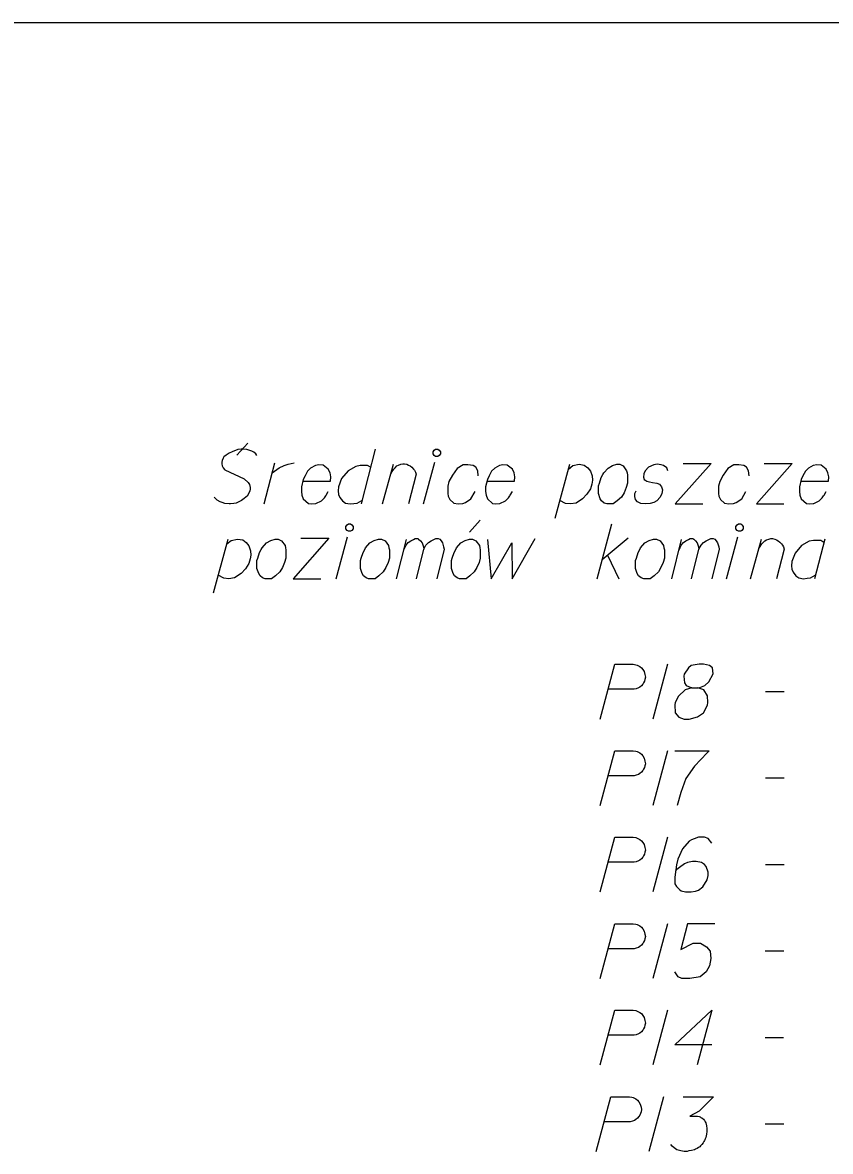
# Model space of a CAD drawing. Extents: x 138 to 264, y -75 to 121.
# Drawn here: x 177.8 to 182.96, y -8.06 to -0.84 of the extents above; entities that cross this region are included whole.
import ezdxf

# ---------------------------------------------------------------- set-up
doc = ezdxf.new("R2010")
doc.units = 0
doc.layers.add('Ramka do drukowania', color=7, linetype='Continuous')
doc.layers.add('Standard', color=7, linetype='Continuous')

msp = doc.modelspace()

# ---------------------------------------------------------------- linework, layer by layer
at = {"layer": 'Ramka do drukowania'}
msp.add_line((167.2968, -0.844), (188.2968, -0.844), dxfattribs=at)
at = {"layer": 'Standard'}
for points in [[(179.2357, -3.5326), (179.1668, -3.6098)], [(179.2936, -3.6126), (179.2881, -3.6015), (179.2743, -3.5905), (179.2633, -3.585), (179.2495, -3.5795), (179.2302, -3.574), (179.2082, -3.5712), (179.1944, -3.5712), (179.1724, -3.574), (179.1365, -3.5877), (179.1172, -3.596), (179.0979, -3.6098), (179.0842, -3.6208), (179.0787, -3.6291), (179.0731, -3.6429), (179.0704, -3.6539), (179.0704, -3.6649), (179.0731, -3.6787), (179.0787, -3.6897), (179.0869, -3.7008), (179.0897, -3.7035), (179.2137, -3.7614), (179.2385, -3.7834), (179.244, -3.7917), (179.2467, -3.7972), (179.2523, -3.8165), (179.2523, -3.8275), (179.2495, -3.8385), (179.244, -3.8523), (179.233, -3.8716), (179.2054, -3.8937), (179.1971, -3.8992), (179.1751, -3.9102), (179.1613, -3.9157), (179.1475, -3.9184), (179.1255, -3.9212), (179.1172, -3.9212), (179.0897, -3.9184), (179.0731, -3.9129), (179.0593, -3.9074), (179.0401, -3.8964), (179.0208, -3.8771)], [(180.0514, -3.5712), (179.9605, -3.9212)], [(180.4371, -3.5712), (180.4509, -3.5712), (180.4592, -3.5767), (180.4675, -3.5877), (180.4675, -3.6015), (180.4592, -3.6126), (180.4509, -3.6181), (180.4371, -3.6181), (180.4289, -3.6126), (180.4206, -3.6015), (180.4206, -3.5877), (180.4289, -3.5767), (180.4371, -3.5712)], [(179.3404, -3.9212), (179.4094, -3.6594)], [(179.3928, -3.7228), (179.4066, -3.7118), (179.4369, -3.6897), (179.47, -3.6759), (179.4948, -3.6677), (179.5333, -3.6594)], [(179.5885, -3.7751), (179.7648, -3.7751), (179.7676, -3.7476), (179.762, -3.7228), (179.751, -3.698), (179.718, -3.6732), (179.6904, -3.6704), (179.6683, -3.6759), (179.6381, -3.6925), (179.6187, -3.7118), (179.6022, -3.7421), (179.5912, -3.7641), (179.5802, -3.811), (179.5802, -3.8413), (179.5829, -3.8661), (179.5912, -3.8881), (179.6243, -3.9184), (179.6463, -3.9212), (179.6683, -3.9184), (179.6711, -3.9184), (179.7069, -3.9019), (179.7262, -3.8826), (179.7345, -3.8688), (179.7373, -3.8661), (179.751, -3.8413)], [(180.0211, -3.687), (180.0018, -3.6759), (179.9549, -3.6759), (179.9274, -3.6814), (179.8778, -3.709), (179.8364, -3.7586), (179.8172, -3.811), (179.8144, -3.8385), (179.8172, -3.8606), (179.8254, -3.8799), (179.8419, -3.9019), (179.8612, -3.9157), (179.8915, -3.9212), (179.9136, -3.9184), (179.9356, -3.9157), (179.966, -3.8992)], [(180.0982, -3.9212), (180.1671, -3.6677)], [(180.1506, -3.7283), (180.1588, -3.7145), (180.1699, -3.698), (180.1781, -3.6897), (180.1892, -3.6787), (180.2002, -3.6732), (180.2139, -3.6677), (180.2277, -3.6649), (180.2388, -3.6649), (180.2525, -3.6677), (180.2635, -3.6732), (180.2746, -3.6787), (180.2856, -3.687), (180.2966, -3.698), (180.3021, -3.7063), (180.3076, -3.7173), (180.3131, -3.731), (180.2635, -3.9212)], [(180.36, -3.9212), (180.4316, -3.6539)], [(180.71, -3.7421), (180.7072, -3.709), (180.6934, -3.687), (180.6769, -3.6759), (180.6438, -3.6704), (180.6135, -3.6704), (180.5749, -3.6952), (180.5446, -3.7366), (180.5226, -3.7779), (180.5143, -3.8082), (180.5143, -3.8551), (180.5171, -3.8716), (180.5281, -3.8937), (180.5529, -3.9157), (180.5804, -3.9212), (180.6108, -3.9184), (180.6273, -3.9129), (180.6631, -3.8881), (180.6907, -3.8413)], [(180.7651, -3.7751), (180.9415, -3.7751), (180.9442, -3.7476), (180.9387, -3.7228), (180.9277, -3.698), (180.8946, -3.6732), (180.867, -3.6704), (180.845, -3.6759), (180.8147, -3.6925), (180.7954, -3.7118), (180.7788, -3.7421), (180.7678, -3.7641), (180.7568, -3.811), (180.7568, -3.8413), (180.7596, -3.8661), (180.7678, -3.8881), (180.8009, -3.9184), (180.8229, -3.9212), (180.845, -3.9184), (180.8478, -3.9184), (180.8836, -3.9019), (180.9029, -3.8826), (180.9111, -3.8688), (180.9139, -3.8661), (180.9277, -3.8413)], [(181.2004, -4.0122), (181.2942, -3.6677)], [(181.2859, -3.698), (181.3134, -3.6759), (181.3548, -3.6677), (181.3878, -3.6732), (181.4099, -3.6897), (181.4264, -3.7118), (181.4375, -3.7421), (181.4402, -3.7696), (181.4347, -3.7944), (181.4264, -3.8247), (181.4044, -3.8578), (181.3768, -3.8881), (181.3355, -3.9157), (181.2997, -3.9212), (181.2666, -3.9184), (181.2307, -3.8992)], [(181.5945, -3.6677), (181.6138, -3.6677), (181.6359, -3.6787), (181.6579, -3.709), (181.6606, -3.7228), (181.6634, -3.7366), (181.6634, -3.7476), (181.6634, -3.7889), (181.6551, -3.8165), (181.6414, -3.8496), (181.6248, -3.8771), (181.5973, -3.9019), (181.5725, -3.9212), (181.5311, -3.9212), (181.5146, -3.9157), (181.4981, -3.9019), (181.4898, -3.8881), (181.4788, -3.8551), (181.4788, -3.8055), (181.4843, -3.7889), (181.4953, -3.7531), (181.5063, -3.7338), (181.5118, -3.7228), (181.5394, -3.6925), (181.567, -3.6759), (181.5945, -3.6677)], [(181.9225, -3.709), (181.9142, -3.6897), (181.8949, -3.6759), (181.8784, -3.6704), (181.8535, -3.6677), (181.8315, -3.6704), (181.7984, -3.687), (181.7764, -3.709), (181.7681, -3.7283), (181.7654, -3.7504), (181.7709, -3.7641), (181.7819, -3.7724), (181.7874, -3.7751), (181.8039, -3.7806), (181.8233, -3.7834), (181.8508, -3.7889), (181.8673, -3.7944), (181.8811, -3.811), (181.8866, -3.8303), (181.8839, -3.8551), (181.8729, -3.8771), (181.8508, -3.9019), (181.8315, -3.9129), (181.8095, -3.9184), (181.7819, -3.9212), (181.7488, -3.9184), (181.7268, -3.9074), (181.7158, -3.8937), (181.7102, -3.8743), (181.7102, -3.8551), (181.7185, -3.8385)], [(182.0189, -3.6622), (182.198, -3.6622), (181.9693, -3.9212), (182.1457, -3.9212)], [(182.4405, -3.7421), (182.4378, -3.709), (182.424, -3.687), (182.4075, -3.6759), (182.3744, -3.6704), (182.3441, -3.6704), (182.3055, -3.6952), (182.2752, -3.7366), (182.2532, -3.7779), (182.2449, -3.8082), (182.2449, -3.8551), (182.2476, -3.8716), (182.2587, -3.8937), (182.2834, -3.9157), (182.311, -3.9212), (182.3413, -3.9184), (182.3579, -3.9129), (182.3937, -3.8881), (182.4212, -3.8413)], [(182.537, -3.6622), (182.7161, -3.6622), (182.4874, -3.9212), (182.6637, -3.9212)], [(182.7712, -3.7751), (182.9476, -3.7751), (182.9503, -3.7476), (182.9448, -3.7228), (182.9338, -3.698), (182.9007, -3.6732), (182.8732, -3.6704), (182.8511, -3.6759), (182.8208, -3.6925), (182.8015, -3.7118), (182.785, -3.7421), (182.774, -3.7641), (182.7629, -3.811), (182.7629, -3.8413), (182.7657, -3.8661), (182.774, -3.8881), (182.807, -3.9184), (182.8291, -3.9212), (182.8511, -3.9184), (182.8539, -3.9184), (182.8897, -3.9019), (182.909, -3.8826), (182.9173, -3.8688), (182.92, -3.8661), (182.9338, -3.8413)], [(180.7228, -4.0247), (180.6539, -4.1019)], [(179.8795, -4.0495), (179.8933, -4.0495), (179.9015, -4.055), (179.9098, -4.0661), (179.9098, -4.0799), (179.9015, -4.0909), (179.8933, -4.0964), (179.8795, -4.0964), (179.8713, -4.0909), (179.863, -4.0799), (179.863, -4.0661), (179.8713, -4.055), (179.8795, -4.0495)], [(181.4696, -4.3995), (181.5633, -4.0495)], [(182.3735, -4.0495), (182.3873, -4.0495), (182.3956, -4.055), (182.4038, -4.0661), (182.4038, -4.0799), (182.3956, -4.0909), (182.3873, -4.0964), (182.3735, -4.0964), (182.3653, -4.0909), (182.357, -4.0799), (182.357, -4.0661), (182.3653, -4.055), (182.3735, -4.0495)], [(179.0169, -4.4905), (179.1107, -4.146)], [(179.1024, -4.1763), (179.1299, -4.1542), (179.1713, -4.146), (179.2044, -4.1515), (179.2264, -4.168), (179.2429, -4.1901), (179.254, -4.2204), (179.2567, -4.2479), (179.2512, -4.2728), (179.2429, -4.3031), (179.2209, -4.3361), (179.1933, -4.3665), (179.152, -4.394), (179.1162, -4.3995), (179.0831, -4.3967), (179.0473, -4.3775)], [(179.411, -4.146), (179.4303, -4.146), (179.4524, -4.157), (179.4744, -4.1873), (179.4772, -4.2011), (179.4799, -4.2149), (179.4799, -4.2259), (179.4799, -4.2673), (179.4716, -4.2948), (179.4579, -4.3279), (179.4414, -4.3554), (179.4138, -4.3802), (179.389, -4.3995), (179.3477, -4.3995), (179.3311, -4.394), (179.3146, -4.3802), (179.3063, -4.3665), (179.2953, -4.3334), (179.2953, -4.2838), (179.3008, -4.2673), (179.3118, -4.2314), (179.3228, -4.2121), (179.3283, -4.2011), (179.3559, -4.1708), (179.3835, -4.1542), (179.411, -4.146)], [(179.5764, -4.1405), (179.7555, -4.1405), (179.5268, -4.3995), (179.7031, -4.3995)], [(179.8023, -4.3995), (179.874, -4.1322)], [(180.0724, -4.146), (180.0917, -4.146), (180.1138, -4.157), (180.1358, -4.1873), (180.1385, -4.2011), (180.1413, -4.2149), (180.1413, -4.2259), (180.1413, -4.2673), (180.133, -4.2948), (180.1193, -4.3279), (180.1027, -4.3554), (180.0752, -4.3802), (180.0504, -4.3995), (180.009, -4.3995), (179.9925, -4.394), (179.976, -4.3802), (179.9677, -4.3665), (179.9567, -4.3334), (179.9567, -4.2838), (179.9622, -4.2673), (179.9732, -4.2314), (179.9842, -4.2121), (179.9897, -4.2011), (180.0173, -4.1708), (180.0448, -4.1542), (180.0724, -4.146)], [(180.1881, -4.3995), (180.2515, -4.1487)], [(180.235, -4.2149), (180.2488, -4.1846), (180.2626, -4.168), (180.2791, -4.157), (180.2956, -4.1487), (180.3067, -4.1432), (180.3232, -4.1432), (180.3287, -4.146), (180.3397, -4.157), (180.3508, -4.1708), (180.359, -4.1956), (180.3618, -4.2094), (180.3755, -4.1846), (180.3921, -4.168), (180.4086, -4.157), (180.4251, -4.1487), (180.4389, -4.1432), (180.4527, -4.1432), (180.4637, -4.146), (180.472, -4.157), (180.4803, -4.1708), (180.4885, -4.1956), (180.4913, -4.2094), (180.4444, -4.3995)], [(180.6539, -4.146), (180.6732, -4.146), (180.6952, -4.157), (180.7173, -4.1873), (180.72, -4.2011), (180.7228, -4.2149), (180.7228, -4.2259), (180.7228, -4.2673), (180.7145, -4.2948), (180.7008, -4.3279), (180.6842, -4.3554), (180.6567, -4.3802), (180.6318, -4.3995), (180.5905, -4.3995), (180.574, -4.394), (180.5575, -4.3802), (180.5492, -4.3665), (180.5381, -4.3334), (180.5381, -4.2838), (180.5437, -4.2673), (180.5547, -4.2314), (180.5657, -4.2121), (180.5712, -4.2011), (180.5988, -4.1708), (180.6263, -4.1542), (180.6539, -4.146)], [(180.7696, -4.1487), (180.7917, -4.3995), (180.9239, -4.1708), (180.9267, -4.3995), (181.0728, -4.1432)], [(181.5027, -4.2755), (181.668, -4.1377)], [(181.8306, -4.146), (181.8499, -4.146), (181.872, -4.157), (181.894, -4.1873), (181.8967, -4.2011), (181.8995, -4.2149), (181.8995, -4.2259), (181.8995, -4.2673), (181.8912, -4.2948), (181.8775, -4.3279), (181.8609, -4.3554), (181.8334, -4.3802), (181.8086, -4.3995), (181.7673, -4.3995), (181.7507, -4.394), (181.7342, -4.3802), (181.7259, -4.3665), (181.7149, -4.3334), (181.7149, -4.2838), (181.7204, -4.2673), (181.7314, -4.2314), (181.7424, -4.2121), (181.7479, -4.2011), (181.7755, -4.1708), (181.8031, -4.1542), (181.8306, -4.146)], [(181.9464, -4.3995), (182.0098, -4.1487)], [(181.9932, -4.2149), (182.007, -4.1846), (182.0208, -4.168), (182.0373, -4.157), (182.0538, -4.1487), (182.0649, -4.1432), (182.0814, -4.1432), (182.0869, -4.146), (182.0979, -4.157), (182.109, -4.1708), (182.1172, -4.1956), (182.12, -4.2094), (182.1337, -4.1846), (182.1503, -4.168), (182.1668, -4.157), (182.1833, -4.1487), (182.1971, -4.1432), (182.2109, -4.1432), (182.2219, -4.146), (182.2302, -4.157), (182.2385, -4.1708), (182.2468, -4.1956), (182.2495, -4.2094), (182.2027, -4.3995)], [(182.2964, -4.3995), (182.368, -4.1322)], [(182.4507, -4.3995), (182.5196, -4.146)], [(182.5031, -4.2066), (182.5113, -4.1928), (182.5223, -4.1763), (182.5306, -4.168), (182.5416, -4.157), (182.5527, -4.1515), (182.5664, -4.146), (182.5802, -4.1432), (182.5912, -4.1432), (182.605, -4.146), (182.616, -4.1515), (182.627, -4.157), (182.6381, -4.1653), (182.6491, -4.1763), (182.6546, -4.1846), (182.6601, -4.1956), (182.6656, -4.2094), (182.616, -4.3995)], [(182.9192, -4.168), (182.8998, -4.1542), (182.853, -4.1542), (182.8255, -4.1598), (182.7759, -4.1873), (182.7345, -4.2369), (182.7152, -4.2893), (182.7124, -4.3169), (182.7152, -4.3389), (182.7235, -4.3582), (182.74, -4.3802), (182.7593, -4.394), (182.7896, -4.3995), (182.8117, -4.3967), (182.8337, -4.394), (182.864, -4.3775)], [(182.9247, -4.146), (182.8585, -4.3995)], [(180.3149, -4.3995), (180.3618, -4.2094)], [(181.5358, -4.2479), (181.6074, -4.3995)], [(182.0731, -4.3995), (182.12, -4.2094)], [(181.4885, -5.2963), (181.5822, -4.9463), (181.7008, -4.9463), (181.7173, -4.9491), (181.7255, -4.9518), (181.7421, -4.9601), (181.7531, -4.9683), (181.7614, -4.9794), (181.7696, -4.9932), (181.7751, -5.0124), (181.7779, -5.029), (181.7751, -5.0428), (181.7724, -5.0538), (181.7669, -5.0648), (181.7614, -5.073), (181.7531, -5.0841), (181.7421, -5.0924), (181.7338, -5.0979), (181.72, -5.1034), (181.7063, -5.1061), (181.5409, -5.1061)], [(181.9184, -4.9463), (181.8247, -5.2963)], [(182.0755, -5.0979), (182.1141, -5.0979), (182.1251, -5.0951), (182.1582, -5.0813), (182.183, -5.0593), (182.2106, -5.0069), (182.2078, -4.9683), (182.1885, -4.9546), (182.1499, -4.9463), (182.1224, -4.9463), (182.07, -4.9546), (182.0535, -4.9683), (182.0259, -5.0097), (182.0232, -5.0234), (182.0287, -5.0648), (182.0397, -5.0813), (182.0755, -5.0979), (182.0314, -5.1089), (181.9901, -5.1502), (181.968, -5.1916), (181.9653, -5.2053), (181.968, -5.2577), (181.9928, -5.2853), (182.0259, -5.2963), (182.059, -5.2963), (182.1113, -5.2825), (182.1499, -5.2577), (182.1747, -5.2081), (182.1775, -5.1916), (182.1747, -5.1475), (182.1527, -5.1089), (182.1141, -5.0979)], [(182.5463, -5.1199), (182.6648, -5.1199)], [(181.4885, -5.8491), (181.5822, -5.4991), (181.7008, -5.4991), (181.7173, -5.5019), (181.7255, -5.5047), (181.7421, -5.5129), (181.7531, -5.5212), (181.7614, -5.5322), (181.7696, -5.546), (181.7751, -5.5653), (181.7779, -5.5818), (181.7751, -5.5956), (181.7724, -5.6066), (181.7669, -5.6177), (181.7614, -5.6259), (181.7531, -5.6369), (181.7421, -5.6452), (181.7338, -5.6507), (181.72, -5.6562), (181.7063, -5.659), (181.5409, -5.659)], [(181.9184, -5.4991), (181.8247, -5.8491)], [(181.9653, -5.4991), (182.1857, -5.4991), (182.172, -5.5129), (182.092, -5.5984), (182.0369, -5.6755), (182.0038, -5.7665), (181.9818, -5.8491)], [(182.5462, -5.6728), (182.6647, -5.6728)], [(181.4885, -6.402), (181.5822, -6.052), (181.7008, -6.052), (181.7173, -6.0548), (181.7255, -6.0575), (181.7421, -6.0658), (181.7531, -6.0741), (181.7614, -6.0851), (181.7696, -6.0989), (181.7751, -6.1181), (181.7779, -6.1347), (181.7751, -6.1485), (181.7724, -6.1595), (181.7669, -6.1705), (181.7614, -6.1788), (181.7531, -6.1898), (181.7421, -6.1981), (181.7338, -6.2036), (181.72, -6.2091), (181.7063, -6.2118), (181.5409, -6.2118)], [(181.9184, -6.052), (181.8247, -6.402)], [(182.2023, -6.0906), (182.1802, -6.0603), (182.1554, -6.052), (182.1169, -6.052), (182.0893, -6.063), (182.0728, -6.0685), (182.059, -6.0768), (182.0149, -6.1264), (181.9846, -6.1926), (181.9763, -6.2284), (181.9653, -6.3083), (181.9653, -6.3496), (181.9763, -6.3662), (181.9983, -6.3882), (182.0066, -6.3937), (182.0342, -6.402), (182.07, -6.402), (182.0975, -6.3965), (182.1169, -6.391), (182.1444, -6.3689), (182.172, -6.3248), (182.1802, -6.2973), (182.1802, -6.2752), (182.1665, -6.2394), (182.1554, -6.2256), (182.1361, -6.2146), (182.1031, -6.2063), (182.0783, -6.2063), (182.0479, -6.2146), (182.0287, -6.2229), (181.9956, -6.2449), (181.9791, -6.2587), (181.9708, -6.267)], [(182.5457, -6.2256), (182.6642, -6.2256)], [(181.4885, -6.9549), (181.5822, -6.6049), (181.7008, -6.6049), (181.7173, -6.6077), (181.7255, -6.6104), (181.7421, -6.6187), (181.7531, -6.6269), (181.7614, -6.6379), (181.7696, -6.6517), (181.7751, -6.671), (181.7779, -6.6875), (181.7751, -6.7013), (181.7724, -6.7124), (181.7669, -6.7234), (181.7614, -6.7316), (181.7531, -6.7427), (181.7421, -6.7509), (181.7338, -6.7565), (181.72, -6.762), (181.7063, -6.7647), (181.5409, -6.7647)], [(181.9184, -6.6049), (181.8247, -6.9549)], [(182.2216, -6.6049), (182.0479, -6.6049), (182.0038, -6.7702), (182.0838, -6.7289), (182.1306, -6.7289), (182.1692, -6.7537), (182.1912, -6.7812), (182.1968, -6.8281), (182.1885, -6.8749), (182.1665, -6.9135), (182.1279, -6.9439), (182.0617, -6.9549), (182.0121, -6.9549), (181.9873, -6.9439), (181.9653, -6.9135)], [(182.5447, -6.7785), (182.6632, -6.7785)], [(181.4885, -7.5077), (181.5822, -7.1577), (181.7008, -7.1577), (181.7173, -7.1605), (181.7255, -7.1632), (181.7421, -7.1715), (181.7531, -7.1798), (181.7614, -7.1908), (181.7696, -7.2046), (181.7751, -7.2239), (181.7779, -7.2404), (181.7751, -7.2542), (181.7724, -7.2652), (181.7669, -7.2763), (181.7614, -7.2845), (181.7531, -7.2955), (181.7421, -7.3038), (181.7338, -7.3093), (181.72, -7.3148), (181.7063, -7.3176), (181.5409, -7.3176)], [(181.9184, -7.1577), (181.8247, -7.5077)], [(182.2023, -7.3782), (181.9653, -7.3782), (182.2023, -7.1577), (182.1086, -7.5077)], [(182.5428, -7.3314), (182.6613, -7.3314)], [(181.4637, -8.0606), (181.5574, -7.7106), (181.676, -7.7106), (181.6925, -7.7134), (181.7007, -7.7161), (181.7173, -7.7244), (181.7283, -7.7326), (181.7366, -7.7437), (181.7448, -7.7575), (181.7503, -7.7767), (181.7531, -7.7933), (181.7503, -7.8071), (181.7476, -7.8181), (181.7421, -7.8291), (181.7366, -7.8374), (181.7283, -7.8484), (181.7173, -7.8567), (181.709, -7.8622), (181.6952, -7.8677), (181.6815, -7.8704), (181.5161, -7.8704)], [(181.8936, -7.7106), (181.7999, -8.0606)], [(182.0204, -7.7106), (182.2133, -7.7106), (182.1223, -7.8043), (182.0617, -7.8346), (182.1113, -7.8346), (182.1223, -7.8374), (182.1279, -7.8401), (182.1334, -7.8429), (182.1389, -7.8457), (182.1499, -7.8539), (182.1554, -7.8622), (182.1609, -7.8704), (182.1637, -7.8787), (182.1692, -7.898), (182.1719, -7.9145), (182.1719, -7.9228), (182.1719, -7.9338), (182.1692, -7.9504), (182.1664, -7.9614), (182.1637, -7.9724), (182.1609, -7.9807), (182.1582, -7.9862), (182.1554, -7.9917), (182.1527, -7.9972), (182.1472, -8.0055), (182.1389, -8.0165), (182.1306, -8.0248), (182.1251, -8.0303), (182.1168, -8.0358), (182.1086, -8.0413), (182.0976, -8.0468), (182.0921, -8.0496), (182.0727, -8.0551), (182.0562, -8.0578), (182.0452, -8.0606), (182.0259, -8.0606), (182.0039, -8.0578), (181.9956, -8.0551), (181.9873, -8.0523), (181.979, -8.0496), (181.9708, -8.0441), (181.9625, -8.0386), (181.9488, -8.0275), (181.9405, -8.0165)], [(182.5438, -7.8842), (182.6623, -7.8842)]]:
    msp.add_lwpolyline(points, dxfattribs=at)

doc.saveas('drawing.dxf')
